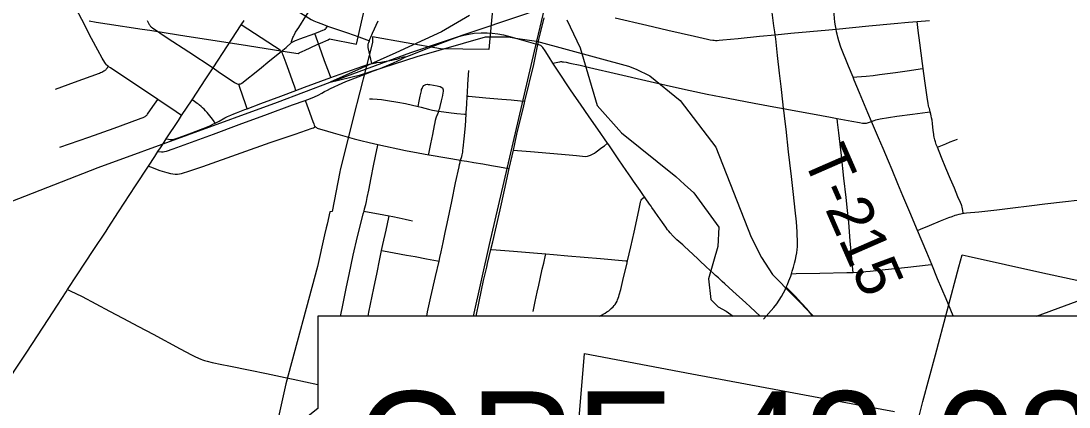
# Model space of a CAD drawing. Extents: x -1.4 to 35.4, y 0 to 22.
# Drawn here: x 12.483 to 13.819, y 18.515 to 19.007 of the extents above; entities that cross this region are included whole.
import ezdxf

# ---------------------------------------------------------------- set-up
doc = ezdxf.new("R2010")
doc.units = 0
for name, color, linetype in [('GM_X_City_Street', 7, 'Continuous'), ('GM_X_County_Text', 7, 'Continuous'), ('GM_X_Minor_River', 7, 'Continuous'), ('GM_X_Rail_Line', 7, 'Continuous'), ('GM_X_State_Route', 7, 'Continuous'), ('GM_X_Township_Road', 7, 'Continuous'), ('GM_X_Township_Road_Text', 7, 'Continuous'), ('GM_X_US_Route', 7, 'Continuous'), ('SH_Data', 7, 'Continuous')]:
    doc.layers.add(name, color=color, linetype=linetype)

msp = doc.modelspace()

# ---------------------------------------------------------------- linework, layer by layer
at = {"layer": 'GM_X_City_Street'}
for points in [[(12.6877, 18.887), (12.6807, 18.8917), (12.6572, 18.9075), (12.6264, 18.9282), (12.6052, 18.942), (12.5969, 18.9475), (12.5953, 18.9487), (12.5941, 18.9496), (12.5927, 18.9508), (12.5919, 18.9517), (12.5908, 18.953), (12.5898, 18.9544), (12.5864, 18.9602), (12.5807, 18.9704), (12.5728, 18.9852), (12.5603, 19.0093), (12.5488, 19.0312), (12.5372, 19.0526)], [(12.7938, 19.0474), (12.8171, 19.032), (12.8323, 19.022), (12.8462, 19.0134), (12.8494, 19.0114), (12.8529, 19.0093), (12.8565, 19.0077), (12.8605, 19.0059), (12.8663, 19.0036), (12.8736, 19.001), (12.8993, 18.9924), (12.9135, 18.9873), (12.9271, 18.9823)], [(12.8278, 18.9799), (12.828, 18.9813), (12.8283, 18.9827), (12.8287, 18.984), (12.8291, 18.9851), (12.8296, 18.9863), (12.8303, 18.9877), (12.8311, 18.9893), (12.8331, 18.9931), (12.837, 18.9993), (12.8462, 19.0134), (12.866, 19.0444)], [(13.4299, 18.627), (13.4427, 18.6421), (13.4465, 18.6469), (13.4496, 18.6514), (13.4526, 18.6562), (13.4554, 18.6608), (13.457, 18.6638), (13.4588, 18.6678), (13.4603, 18.6713), (13.4622, 18.6762), (13.4645, 18.6822), (13.4654, 18.6851), (13.4663, 18.6883), (13.4678, 18.6933), (13.4692, 18.6984), (13.4704, 18.7034), (13.4714, 18.7079), (13.4721, 18.7118), (13.4726, 18.716), (13.4729, 18.7195), (13.4731, 18.7243), (13.4731, 18.7286), (13.4728, 18.7335), (13.4726, 18.7386), (13.4722, 18.7448), (13.4716, 18.7511), (13.47, 18.7662), (13.4678, 18.7863), (13.4653, 18.809), (13.4633, 18.8267), (13.4617, 18.8407), (13.4585, 18.8694), (13.4569, 18.8828), (13.4561, 18.8902), (13.4554, 18.8958), (13.4548, 18.9007), (13.4522, 18.9239), (13.4502, 18.9409), (13.4477, 18.9635), (13.4453, 18.9845), (13.4446, 18.9899), (13.4441, 18.9937), (13.443, 19.0014), (13.44, 19.0249)], [(12.6436, 19.008), (12.646, 19.0038), (12.6464, 19.0031), (12.6468, 19.0025), (12.6472, 19.0019), (12.6476, 19.0014), (12.6482, 19.0006), (12.6488, 19), (12.6495, 18.9994), (12.6504, 18.9987), (12.6694, 18.986), (12.697, 18.968), (12.7278, 18.9476), (12.7342, 18.9432), (12.7553, 18.9289), (12.7569, 18.928), (12.7576, 18.9276), (12.7587, 18.9272), (12.7599, 18.9269), (12.7605, 18.9269), (12.7614, 18.927), (12.7621, 18.9271), (12.7632, 18.9274), (12.7639, 18.9278), (12.7647, 18.9283), (12.7869, 18.9461), (12.8004, 18.9569), (12.8147, 18.9685), (12.8209, 18.9737), (12.8278, 18.9799), (12.8311, 18.9816), (12.8328, 18.9824), (12.8344, 18.9831), (12.8384, 18.9846), (12.8577, 18.9916), (12.8649, 18.9943), (12.8678, 18.9956), (12.8694, 18.9963), (12.8704, 18.9968), (12.8711, 18.9972), (12.8717, 18.9977), (12.8722, 18.9983), (12.8729, 18.9996), (12.8736, 19.001)], [(12.9301, 18.953), (12.9289, 18.9586), (12.9257, 18.9738), (12.9255, 18.975), (12.9255, 18.9761), (12.9256, 18.977), (12.9258, 18.9782), (12.926, 18.9792), (12.9263, 18.9801), (12.9271, 18.9823), (12.9278, 18.9841), (12.929, 18.9869), (12.9312, 18.9919), (12.9385, 19.0077)], [(13.2407, 19.0113), (13.2809, 19.002), (13.3076, 18.9959), (13.3418, 18.9879), (13.3583, 18.9843), (13.3619, 18.9836), (13.3653, 18.983), (13.3667, 18.9828), (13.3685, 18.9827), (13.3705, 18.9827), (13.373, 18.9829), (13.3777, 18.9833), (13.3975, 18.9852), (13.4248, 18.9879), (13.4446, 18.9899), (13.4644, 18.9919), (13.4889, 18.9941), (13.5129, 18.9963), (13.5222, 18.9972), (13.5639, 19.0011), (13.5964, 19.0041), (13.6145, 19.0058), (13.6256, 19.0068), (13.6414, 19.0082)], [(13.6462, 18.8678), (13.6451, 18.8768), (13.6446, 18.881), (13.6441, 18.8841), (13.6436, 18.8864), (13.6432, 18.8884), (13.6424, 18.8916), (13.6418, 18.8937), (13.6412, 18.8958), (13.6407, 18.8977), (13.6403, 18.8992), (13.6398, 18.9027), (13.639, 18.9074), (13.6354, 18.9312), (13.6334, 18.9468), (13.6326, 18.9531), (13.6289, 18.9797), (13.627, 18.9951), (13.6261, 19.0029), (13.6256, 19.0068)], [(12.8147, 18.9685), (12.814, 18.9693), (12.8132, 18.9701), (12.8121, 18.9709), (12.8061, 18.9748), (12.7637, 19.0025)], [(12.8779, 18.9352), (12.8761, 18.9401), (12.87, 18.9568), (12.8636, 18.9748), (12.8577, 18.9916)], [(12.9736, 18.9618), (12.9794, 18.964), (12.9869, 18.9668), (12.9881, 18.9673), (12.9997, 18.9717), (13.0332, 18.9848), (13.0413, 18.9876), (13.0475, 18.9895), (13.0539, 18.9907), (13.0609, 18.9917), (13.0695, 18.9923), (13.0774, 18.9923), (13.0837, 18.992), (13.0911, 18.991), (13.0982, 18.9896), (13.1092, 18.987), (13.1271, 18.9818), (13.1419, 18.9776)], [(12.8335, 18.9188), (12.8319, 18.9231), (12.8292, 18.9309), (12.8244, 18.9443), (12.821, 18.9537), (12.8185, 18.9605), (12.8173, 18.9637), (12.8169, 18.9648), (12.8162, 18.9662), (12.8158, 18.9669), (12.8153, 18.9677), (12.8147, 18.9685)], [(12.6575, 18.8408), (12.6621, 18.8404), (12.6641, 18.8405), (12.6661, 18.8409), (12.6684, 18.8415), (12.677, 18.8443), (12.6864, 18.8477), (12.7283, 18.8633), (12.761, 18.8753), (12.7971, 18.8886), (12.8292, 18.9004), (12.8451, 18.9062), (12.852, 18.9087), (12.857, 18.9107), (12.8618, 18.9128), (12.8664, 18.9152), (12.8701, 18.9173), (12.8737, 18.9192), (12.8777, 18.9212), (12.8821, 18.9235), (12.8876, 18.9262), (12.8973, 18.9304), (12.9129, 18.9364), (12.9326, 18.9438), (12.9409, 18.947), (12.9518, 18.9514), (12.9577, 18.954), (12.9635, 18.9566), (12.9682, 18.9588), (12.971, 18.9603), (12.9736, 18.9618)], [(12.6682, 18.857), (12.6711, 18.8565), (12.6726, 18.8562), (12.6744, 18.8561), (12.6768, 18.8563), (12.6832, 18.8584), (12.6973, 18.8635), (12.7062, 18.8668), (12.7206, 18.8726), (12.7244, 18.8742), (12.7285, 18.8762), (12.7307, 18.8773), (12.7354, 18.8797), (12.7427, 18.8838), (12.7464, 18.8858), (12.7506, 18.8875), (12.7541, 18.8889), (12.7575, 18.8902), (12.7685, 18.8944), (12.7715, 18.8956), (12.7888, 18.9021), (12.8144, 18.9115), (12.8335, 18.9188), (12.8446, 18.923), (12.8779, 18.9352), (12.8825, 18.9369), (12.9187, 18.9498), (12.9227, 18.9511), (12.927, 18.9523), (12.9301, 18.953), (12.931, 18.9532), (12.9355, 18.9541), (12.9365, 18.9543), (12.9418, 18.9551), (12.946, 18.9558), (12.9507, 18.9565), (12.9556, 18.9573), (12.9591, 18.9581), (12.9622, 18.9589), (12.9655, 18.9599), (12.9687, 18.9608), (12.9712, 18.9615), (12.9736, 18.9618)], [(13.1609, 18.9537), (13.1674, 18.955), (13.1701, 18.9555), (13.1713, 18.9556), (13.1721, 18.9556), (13.173, 18.9555), (13.1745, 18.9553), (13.1779, 18.9547), (13.1827, 18.9538), (13.196, 18.9511), (13.2079, 18.9483), (13.2448, 18.9398), (13.2796, 18.9317), (13.311, 18.9245), (13.3362, 18.9187), (13.3577, 18.9141), (13.3847, 18.9089), (13.4179, 18.9026), (13.4475, 18.8972), (13.4554, 18.8958), (13.4617, 18.8946), (13.492, 18.889), (13.5153, 18.8847), (13.5236, 18.8831), (13.5424, 18.8796), (13.5519, 18.8778), (13.5558, 18.8772), (13.5581, 18.877), (13.5597, 18.877), (13.5612, 18.8772), (13.5624, 18.8774), (13.5634, 18.8778), (13.5662, 18.8788), (13.5675, 18.8793), (13.5709, 18.8806), (13.5728, 18.8813), (13.5747, 18.8818), (13.5768, 18.8824), (13.5786, 18.8828), (13.5997, 18.8861), (13.6198, 18.8887), (13.6387, 18.8911), (13.6424, 18.8916)], [(12.5268, 18.9204), (12.5511, 18.9293), (12.5828, 18.941), (12.5844, 18.9416), (12.5858, 18.9423), (12.5874, 18.943), (12.5887, 18.9437), (12.5896, 18.9443), (12.5903, 18.9448), (12.591, 18.9453), (12.5915, 18.9459), (12.5921, 18.9466), (12.5926, 18.9474), (12.5941, 18.9496)], [(13.0002, 18.6309), (13.0014, 18.6364), (13.0056, 18.6557), (13.0115, 18.6815), (13.016, 18.7012), (13.017, 18.7059), (13.0187, 18.7131), (13.0212, 18.7248), (13.0239, 18.7378), (13.0262, 18.7491), (13.0322, 18.7772), (13.0371, 18.8009), (13.0415, 18.8215), (13.0421, 18.8244), (13.0427, 18.8269), (13.0431, 18.8286), (13.0435, 18.8298), (13.0449, 18.8345), (13.0455, 18.8366), (13.046, 18.8386), (13.0462, 18.8403), (13.0465, 18.8425), (13.0467, 18.8452), (13.0478, 18.857), (13.0495, 18.8737), (13.0506, 18.8886), (13.0507, 18.8902), (13.0515, 18.9014), (13.052, 18.9115), (13.0521, 18.9157), (13.0528, 18.9268), (13.0541, 18.9443)], [(13.5439, 18.9359), (13.5486, 18.9363), (13.5604, 18.9371), (13.5695, 18.9381), (13.5775, 18.9391), (13.5981, 18.9418), (13.6159, 18.9443), (13.6293, 18.9462), (13.6334, 18.9468)], [(12.7715, 18.8956), (12.7701, 18.8994), (12.7648, 18.9143), (12.7623, 18.9212), (12.7605, 18.9269)], [(12.9894, 18.8984), (12.9907, 18.9052), (12.992, 18.9114), (12.9934, 18.9184), (12.9938, 18.9199), (12.9943, 18.9214), (12.9947, 18.9224), (12.9954, 18.9235), (12.9966, 18.925), (12.9976, 18.9257), (12.9984, 18.9262), (12.9993, 18.9265), (13.0007, 18.9267), (13.0019, 18.9265), (13.0041, 18.9263), (13.0134, 18.9247), (13.0153, 18.9243), (13.0176, 18.9237), (13.0196, 18.9228), (13.0208, 18.9218)], [(13.0028, 18.8368), (13.003, 18.8378), (13.0055, 18.8509), (13.0079, 18.8627), (13.0101, 18.8742), (13.0109, 18.8778), (13.0116, 18.881), (13.0125, 18.884), (13.0132, 18.8863), (13.0139, 18.8878), (13.0155, 18.8924), (13.0163, 18.8945), (13.0169, 18.8964), (13.0174, 18.8985), (13.0191, 18.9055), (13.0207, 18.9126), (13.0214, 18.9157), (13.0217, 18.9177), (13.0217, 18.9192), (13.0213, 18.9205), (13.0208, 18.9218)], [(13.052, 18.9115), (13.054, 18.9114), (13.0758, 18.9096), (13.0962, 18.9079), (13.1078, 18.9067), (13.1197, 18.9056), (13.1255, 18.9051)], [(12.5325, 18.8466), (12.5693, 18.8593), (12.6016, 18.8709), (12.6327, 18.8822), (12.6363, 18.8835), (12.6389, 18.8845), (12.6402, 18.8852), (12.6414, 18.8857), (12.6421, 18.8863), (12.643, 18.8869), (12.6437, 18.8876), (12.6444, 18.8884), (12.6511, 18.8982), (12.6572, 18.9075)], [(12.7307, 18.8773), (12.7284, 18.8805), (12.7256, 18.8843), (12.7237, 18.8866), (12.7219, 18.8888), (12.7201, 18.8908), (12.7181, 18.8929), (12.7163, 18.8948), (12.7143, 18.8968), (12.7125, 18.8984), (12.7105, 18.9002), (12.7091, 18.9012), (12.7076, 18.9023), (12.706, 18.9035), (12.7041, 18.9048), (12.701, 18.9067)], [(12.8451, 18.9062), (12.8455, 18.905), (12.8489, 18.8957), (12.8549, 18.8793), (12.8561, 18.8763), (12.8568, 18.8745), (12.8573, 18.8736), (12.8582, 18.8727), (12.8589, 18.8719), (12.8595, 18.8715), (12.8606, 18.8708), (12.862, 18.8703), (12.8663, 18.8691), (12.8811, 18.8648), (12.9078, 18.8573), (12.9162, 18.8551), (12.9268, 18.8525), (12.9381, 18.8501), (12.9733, 18.8423), (12.9892, 18.8392), (13.0028, 18.8368), (13.0061, 18.8362), (13.0435, 18.8298), (13.0447, 18.8296), (13.0516, 18.8285), (13.0603, 18.8271), (13.0717, 18.8252), (13.083, 18.8233), (13.0931, 18.8216), (13.0999, 18.8202), (13.1055, 18.8191)], [(12.9272, 18.908), (12.9311, 18.9082), (12.9372, 18.9078), (12.9428, 18.9073), (12.9502, 18.9062), (12.9634, 18.9038), (12.9734, 18.902), (12.9894, 18.8984), (12.9931, 18.8976), (12.9979, 18.8964), (13.0024, 18.8951), (13.0078, 18.8938), (13.0127, 18.8929), (13.0155, 18.8924), (13.0314, 18.8901), (13.0351, 18.8897), (13.0388, 18.8894), (13.0486, 18.8887), (13.0506, 18.8886)], [(12.6455, 18.8224), (12.6481, 18.8214), (12.6601, 18.8169), (12.6689, 18.814), (12.6735, 18.8129), (12.6767, 18.8124), (12.6795, 18.812), (12.6824, 18.8121), (12.6852, 18.8125), (12.6875, 18.813), (12.6981, 18.8165), (12.7146, 18.8219), (12.7638, 18.8394), (12.8008, 18.8523), (12.8326, 18.8632), (12.854, 18.8706), (12.8557, 18.8713), (12.8572, 18.872), (12.8582, 18.8727)], [(13.544, 18.6867), (13.5437, 18.6905), (13.5419, 18.7092), (13.5404, 18.727), (13.5383, 18.7506), (13.5367, 18.7657), (13.535, 18.7824), (13.5322, 18.8068), (13.529, 18.8357), (13.5256, 18.8649), (13.5241, 18.8786), (13.5236, 18.8831)], [(12.8904, 18.6309), (12.8924, 18.6406), (12.898, 18.6682), (12.9012, 18.6841), (12.9065, 18.7089), (12.912, 18.7326), (12.9153, 18.7458), (12.9193, 18.7613), (12.9203, 18.765), (12.9211, 18.7678), (12.9225, 18.7732), (12.9234, 18.7772), (12.9245, 18.7825), (12.9264, 18.7917), (12.9295, 18.8075), (12.9326, 18.8226), (12.935, 18.8352), (12.9379, 18.849), (12.9381, 18.8501)], [(13.1107, 18.8427), (13.1161, 18.8422), (13.1327, 18.8408), (13.182, 18.8368), (13.1913, 18.836), (13.1988, 18.8352), (13.2027, 18.8348), (13.2051, 18.8352), (13.2077, 18.8358), (13.209, 18.8363), (13.2117, 18.8375), (13.2142, 18.839), (13.2162, 18.8404), (13.2237, 18.8461), (13.2268, 18.8484), (13.2309, 18.8515)], [(13.2204, 18.6309), (13.2223, 18.632), (13.2277, 18.635), (13.2301, 18.6364), (13.2323, 18.638), (13.2342, 18.6395), (13.2356, 18.6408), (13.2379, 18.643), (13.2392, 18.6445), (13.2404, 18.646), (13.2419, 18.6482), (13.243, 18.6501), (13.2437, 18.6517), (13.2445, 18.6541), (13.2451, 18.6562), (13.2458, 18.6584), (13.2476, 18.6649), (13.2503, 18.6763), (13.2517, 18.6822), (13.2553, 18.6969), (13.2564, 18.7016), (13.2604, 18.7192), (13.2647, 18.7381), (13.2706, 18.7659), (13.2724, 18.7743), (13.2729, 18.7763), (13.2733, 18.7779), (13.2738, 18.7791), (13.2746, 18.7802), (13.2754, 18.781), (13.2779, 18.7833)], [(12.9203, 18.765), (12.9222, 18.7646), (12.934, 18.7624), (12.9456, 18.7603), (12.9523, 18.759), (12.9571, 18.758), (12.965, 18.7563), (12.9729, 18.7546), (12.9784, 18.7534), (12.9822, 18.7524)], [(12.9255, 18.6309), (12.9265, 18.636), (12.9329, 18.6667), (12.937, 18.6865), (12.9402, 18.702), (12.9428, 18.7146), (12.9445, 18.7224), (12.9484, 18.7405), (12.9519, 18.757), (12.9523, 18.759)], [(12.9428, 18.7146), (12.9453, 18.7142), (12.9588, 18.7117), (12.9744, 18.7089), (12.9854, 18.707), (12.9998, 18.7043), (13.0138, 18.7017), (13.016, 18.7012)], [(13.0821, 18.716), (13.0888, 18.7155), (13.1107, 18.7138), (13.1365, 18.7118), (13.1523, 18.7103), (13.1618, 18.7095), (13.1803, 18.7079), (13.201, 18.7061), (13.2217, 18.7045), (13.2543, 18.7017), (13.2564, 18.7016)], [(13.136, 18.6368), (13.1369, 18.6413), (13.1386, 18.6497), (13.1412, 18.6615), (13.1432, 18.6705), (13.1451, 18.6788), (13.1476, 18.691), (13.1495, 18.6987), (13.1519, 18.7086), (13.1523, 18.7103)], [(13.4654, 18.6851), (13.4712, 18.6853), (13.5017, 18.6858), (13.536, 18.6865), (13.5418, 18.6867), (13.544, 18.6867), (13.5548, 18.6874), (13.5658, 18.6883), (13.5849, 18.6904), (13.6138, 18.6934), (13.6398, 18.6963), (13.6442, 18.6968)], [(12.5424, 18.665), (12.5458, 18.6634), (12.5607, 18.6559), (12.5784, 18.6466), (12.5959, 18.6373), (12.6127, 18.6284), (12.6328, 18.6177), (12.6513, 18.6079), (12.686, 18.5892), (12.7004, 18.5818), (12.7047, 18.5797), (12.7093, 18.5775), (12.7124, 18.5761), (12.7145, 18.5753), (12.7169, 18.5745), (12.7202, 18.5736), (12.7268, 18.572), (12.739, 18.5694), (12.748, 18.5677), (12.7753, 18.562), (12.7958, 18.5578), (12.8198, 18.5529), (12.8299, 18.5507), (12.8612, 18.5439)], [(13.493, 18.6309), (13.4928, 18.6312), (13.485, 18.6403), (13.4782, 18.6477), (13.474, 18.6523), (13.4708, 18.6557), (13.4683, 18.6583), (13.4651, 18.6617), (13.4612, 18.6655), (13.4588, 18.6678)]]:
    msp.add_lwpolyline(points, dxfattribs=at)
at = {"layer": 'GM_X_County_Text'}
for points in [[(12.5699, 19.0075), (12.5789, 19.0061), (12.5927, 19.004), (12.6374, 18.9972), (12.6474, 18.9956), (12.6836, 18.9898), (12.7, 18.9872), (12.7305, 18.9824), (12.7718, 18.976), (12.8166, 18.9691), (12.8363, 18.9661), (12.8376, 18.9667), (12.8421, 18.9688), (12.8445, 18.9699), (12.8607, 18.9773), (12.8647, 18.9792), (12.8745, 18.9836), (12.8763, 18.9845), (12.9107, 18.9778), (12.9356, 19.0884)], [(13.0842, 19.0215), (13.0803, 18.9804), (13.0794, 18.971), (13.0465, 18.9715), (13.0179, 18.972), (12.9742, 18.9796), (12.9739, 18.9796), (12.9312, 18.9871), (12.9311, 18.9831), (12.931, 18.9798), (12.9071, 18.8857), (12.9049, 18.8769), (12.8899, 18.8176), (12.8893, 18.8149), (12.8795, 18.7643), (12.8766, 18.7639), (12.8731, 18.7482), (12.8721, 18.7436), (12.87, 18.7346), (12.8609, 18.6942), (12.8208, 18.5448), (12.8018, 18.4604)], [(13.6281, 18.5035), (13.633, 18.522), (13.6489, 18.5815), (13.6788, 18.6938), (13.683, 18.7093), (13.6906, 18.7074), (13.6908, 18.7075), (13.786, 18.6864), (13.792, 18.6851), (13.8605, 18.6699)], [(13.1916, 18.4658), (13.2013, 18.5834), (13.3385, 18.5576), (13.5184, 18.524), (13.5645, 18.5154), (13.5968, 18.5093)]]:
    msp.add_lwpolyline(points, dxfattribs=at)
at = {"layer": 'GM_X_Minor_River'}
for points in [[(13.1791, 19.009), (13.1959, 18.973), (13.2178, 18.8996), (13.2488, 18.8649), (13.318, 18.809), (13.3289, 18.7989), (13.3409, 18.7884), (13.3728, 18.7446), (13.3716, 18.7199), (13.3595, 18.6787), (13.3624, 18.6524), (13.3718, 18.6428), (13.3823, 18.6373), (13.391, 18.6309)], [(13.778, 18.6309), (13.8493, 18.6573), (13.8719, 18.6683), (13.8929, 18.674), (13.9642, 18.7127), (13.9851, 18.7169), (14.0239, 18.7402), (14.0674, 18.7554), (14.0804, 18.7578), (14.0933, 18.7599), (14.1176, 18.7579), (14.1525, 18.7372), (14.1918, 18.7053), (14.2378, 18.6422), (14.258, 18.6199), (14.2693, 18.614), (14.3068, 18.6141), (14.3792, 18.6288)]]:
    msp.add_lwpolyline(points, dxfattribs=at)
at = {"layer": 'GM_X_Rail_Line'}
msp.add_line((13.1505, 19.0246), (13.1401, 18.9819), dxfattribs=at)
for points in [[(12.8773, 18.9294), (12.98, 18.9672), (13.1505, 19.0246)], [(13.0549, 19.0145), (13.019, 18.9936), (12.961, 18.9668), (12.8773, 18.9294)], [(12.8773, 18.9294), (12.9157, 18.9386), (12.988, 18.9621), (13.0753, 18.9873), (13.1045, 18.9871), (13.1136, 18.9856), (13.1401, 18.9819)], [(13.1401, 18.9819), (13.0799, 18.7224), (13.0593, 18.6309)], [(13.1401, 18.9819), (13.2576, 18.9496), (13.2674, 18.946), (13.2848, 18.9376), (13.3235, 18.9061), (13.3691, 18.8464), (13.414, 18.7316), (13.4271, 18.706), (13.441, 18.684), (13.4936, 18.6309)], [(10.2986, 16.5404), (10.5072, 16.8304), (10.5703, 16.9089), (10.6364, 16.9883), (10.733, 17.086), (10.9337, 17.2901), (11.0281, 17.3917), (11.1836, 17.5608), (11.3645, 17.7475), (11.4612, 17.8432), (11.5683, 17.9572), (11.708, 18.1008), (11.8085, 18.2109), (11.9291, 18.3364), (12.0401, 18.4584), (12.1188, 18.5381), (12.1827, 18.6021), (12.2371, 18.6478), (12.2878, 18.6807), (12.3503, 18.7202), (12.4233, 18.7589), (12.5812, 18.8207), (12.8098, 18.9039), (12.8773, 18.9294)]]:
    msp.add_lwpolyline(points, dxfattribs=at)
at = {"layer": 'GM_X_State_Route'}
for p, q in [((13.145, 18.9908), (13.15, 19.0115)), ((13.1434, 18.9839), (13.145, 18.9908)), ((13.1419, 18.9776), (13.1434, 18.9839))]:
    msp.add_line(p, q, dxfattribs=at)
for points in [[(13.0767, 18.6933), (13.0778, 18.6981), (13.0821, 18.716), (13.0844, 18.7258), (13.0938, 18.7664), (13.0995, 18.7917), (13.1055, 18.8191), (13.1107, 18.8427), (13.112, 18.8487), (13.1158, 18.8651), (13.1235, 18.897), (13.1255, 18.9051), (13.1367, 18.952), (13.1419, 18.9776)], [(13.0631, 18.6309), (13.0672, 18.6499), (13.0728, 18.6764), (13.0767, 18.6933)]]:
    msp.add_lwpolyline(points, dxfattribs=at)
at = {"layer": 'GM_X_Township_Road'}
msp.add_line((13.6378, 18.7123), (13.6262, 18.7403), dxfattribs=at)
for points in [[(13.5222, 18.9972), (13.5214, 19.0014), (13.5207, 19.0061), (13.5196, 19.0162), (13.517, 19.0412), (13.5138, 19.0726)], [(13.5439, 18.9359), (13.5382, 18.95), (13.5283, 18.9741), (13.5274, 18.9766), (13.5265, 18.9794), (13.5257, 18.9822), (13.5244, 18.9869), (13.5235, 18.9905), (13.5229, 18.9935), (13.5222, 18.9972)], [(13.5675, 18.8793), (13.5629, 18.8902), (13.5522, 18.9158), (13.5455, 18.932), (13.5439, 18.9359)], [(13.589, 18.8285), (13.5823, 18.8446), (13.5765, 18.8582), (13.5675, 18.8793)], [(13.6514, 18.8463), (13.65, 18.85), (13.649, 18.8532), (13.6481, 18.856), (13.6477, 18.8576), (13.6474, 18.8592), (13.647, 18.8614), (13.6468, 18.8631), (13.6462, 18.8678)], [(13.6514, 18.8463), (13.6624, 18.8509), (13.6678, 18.8532), (13.677, 18.8569)], [(13.6845, 18.7623), (13.6838, 18.7656), (13.6833, 18.768), (13.6829, 18.7699), (13.6825, 18.7715), (13.682, 18.7729), (13.6808, 18.7759), (13.6777, 18.7833), (13.6731, 18.7943), (13.6683, 18.8058), (13.6624, 18.8198), (13.6568, 18.8332), (13.6514, 18.8463)], [(13.6262, 18.7403), (13.6163, 18.7635), (13.6074, 18.7845), (13.601, 18.7998), (13.5936, 18.8175), (13.589, 18.8285)], [(13.6845, 18.7623), (13.6855, 18.7624), (13.6885, 18.7628), (13.7043, 18.7641), (13.7272, 18.7665), (13.7443, 18.7687), (13.7719, 18.7721), (13.7884, 18.7741), (13.8148, 18.7773), (13.8444, 18.7807)], [(13.6262, 18.7403), (13.6297, 18.7418), (13.6415, 18.7467), (13.6554, 18.7525), (13.6659, 18.7567), (13.6703, 18.7583), (13.6742, 18.7596), (13.6764, 18.7604), (13.6792, 18.7612), (13.6812, 18.7617), (13.6832, 18.7621), (13.6845, 18.7623)], [(13.6442, 18.6968), (13.6421, 18.7019), (13.6378, 18.7123)], [(13.6719, 18.6309), (13.6716, 18.6316), (13.6625, 18.6533), (13.6517, 18.6788), (13.6442, 18.6968)]]:
    msp.add_lwpolyline(points, dxfattribs=at)
at = {"layer": 'GM_X_US_Route'}
for p, q in [((13.145, 18.9908), (13.15, 19.0115)), ((13.1434, 18.9839), (13.145, 18.9908)), ((13.1419, 18.9776), (13.1434, 18.9839))]:
    msp.add_line(p, q, dxfattribs=at)
for points in [[(12.5941, 18.7438), (12.6074, 18.764), (12.629, 18.7971), (12.6455, 18.8224), (12.6535, 18.8346), (12.6575, 18.8408), (12.6608, 18.8458), (12.6654, 18.8528), (12.6682, 18.857), (12.6836, 18.8807), (12.6877, 18.887), (12.701, 18.9067), (12.7187, 18.9336), (12.7278, 18.9476), (12.7463, 18.9759), (12.7637, 19.0025), (12.7676, 19.0081)], [(13.334, 18.7151), (13.329, 18.7197), (13.3267, 18.7218), (13.3193, 18.7284), (13.3144, 18.7331), (13.3106, 18.7372), (13.3088, 18.7392), (13.3073, 18.7413), (13.305, 18.7444), (13.3007, 18.7505), (13.2979, 18.7545), (13.2954, 18.7581), (13.2909, 18.7647), (13.2873, 18.7697), (13.2863, 18.7712), (13.2845, 18.7738), (13.2789, 18.7819), (13.2779, 18.7833), (13.2768, 18.785), (13.2726, 18.7911), (13.2641, 18.8033), (13.2605, 18.8084), (13.2547, 18.8166), (13.2453, 18.8302), (13.24, 18.838), (13.2324, 18.8494), (13.2309, 18.8515), (13.2183, 18.8696), (13.2074, 18.8852), (13.1963, 18.9012), (13.1911, 18.9087), (13.1835, 18.9198), (13.167, 18.9447), (13.1609, 18.9537), (13.1563, 18.9612), (13.1512, 18.9693), (13.1483, 18.9737), (13.1471, 18.975), (13.1459, 18.976), (13.1419, 18.9776)], [(12.5293, 18.6449), (12.5406, 18.6621), (12.5424, 18.665), (12.5545, 18.6835), (12.575, 18.7146), (12.5913, 18.7396), (12.5941, 18.7438)], [(13.3619, 18.6892), (13.3563, 18.6944), (13.3486, 18.7016), (13.3459, 18.7041), (13.334, 18.7151)], [(13.4255, 18.6309), (13.4194, 18.6366), (13.4125, 18.6429), (13.407, 18.648), (13.3904, 18.663), (13.3804, 18.6722), (13.3772, 18.6751), (13.3741, 18.678), (13.3722, 18.6797), (13.3686, 18.683), (13.3654, 18.686), (13.3619, 18.6892)], [(12.4506, 18.5213), (12.465, 18.5463), (12.4707, 18.5552), (12.4744, 18.5608), (12.4902, 18.5852), (12.5175, 18.6268), (12.5293, 18.6449)]]:
    msp.add_lwpolyline(points, dxfattribs=at)
at = {"layer": 'SH_Data'}
msp.add_lwpolyline([(14.1312, 18.6309), (12.8612, 18.6309), (12.8612, 18.5134), (12.2585, 18.0339), (12.8612, 18.3909), (12.8612, 18.3109), (14.1312, 18.3109)], close=True, dxfattribs=at)

# ---------------------------------------------------------------- texts
at = {"layer": 'GM_X_Township_Road_Text'}
msp.add_text('T-215', height=0.05682, rotation=293.6011, dxfattribs=at).set_placement((13.4791, 18.8336))
at = {"layer": 'SH_Data'}
msp.add_text('GRE-42-0825', height=0.14, dxfattribs=at).set_placement((12.9093, 18.3951))

doc.saveas('drawing.dxf')
